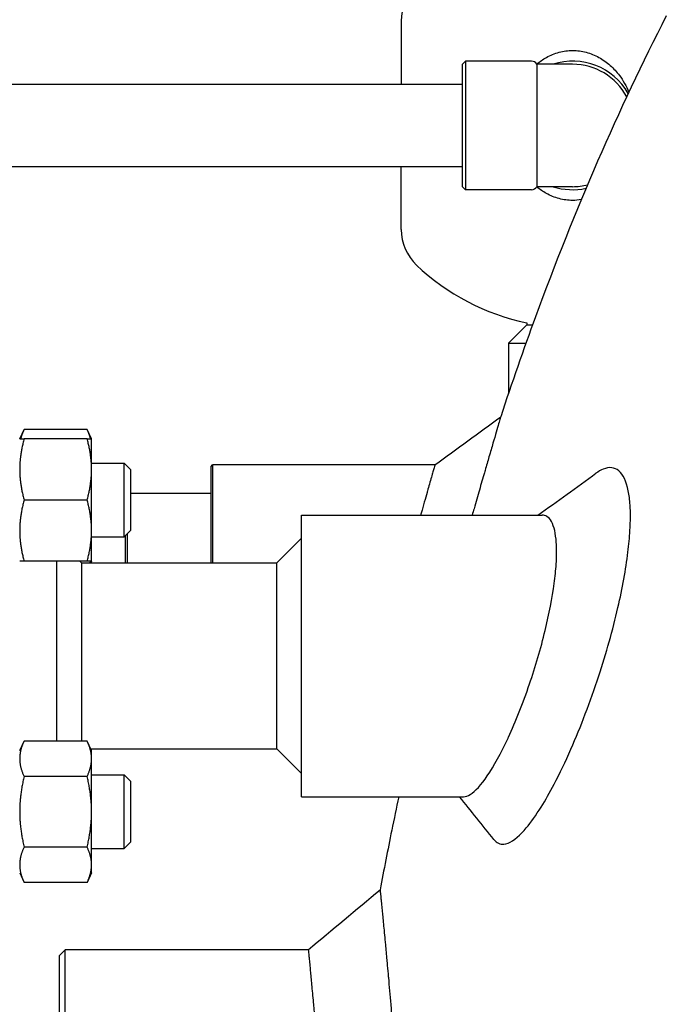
# Model space of a CAD drawing. Header units: inches. Extents: x 5 to 1128, y -85 to 748.
# Tile 295 of 656: x 437.01 to 443.61, y 313.49 to 323.54. Entities that reach past the tile are written whole.
import ezdxf

# ---------------------------------------------------------------- set-up
doc = ezdxf.new("R2010")
doc.units = ezdxf.units.IN
doc.header["$LTSCALE"] = 32
doc.header["$MEASUREMENT"] = 0
doc.layers.add('Visible (ANSI)', color=7, linetype='Continuous', lineweight=30)

msp = doc.modelspace()

# ---------------------------------------------------------------- linework, layer by layer
at = {"layer": 'Visible (ANSI)'}
for p, q in [((440.90792, 323.52426), (440.90792, 322.88117)), ((441.53292, 323.08617), (441.56417, 323.11742)), ((441.53292, 321.83617), (441.53292, 323.08617)), ((441.56417, 323.11742), (441.56417, 321.80492)), ((442.23842, 323.11742), (441.56417, 323.11742)), ((442.29254, 323.08617), (442.29254, 321.83617)), ((442.65792, 323.08617), (442.29254, 323.08617)), ((435.82166, 322.88117), (441.53292, 322.88117)), ((435.82166, 322.04117), (441.53292, 322.04117)), ((440.90792, 321.39808), (440.90792, 322.04117)), ((441.53292, 321.83617), (441.56417, 321.80492)), ((442.23842, 321.80492), (441.56417, 321.80492)), ((442.65792, 321.83617), (442.29254, 321.83617)), ((442.18917, 320.42717), (442.00167, 320.23967)), ((442.18917, 320.44664), (442.18917, 320.42717)), ((442.18917, 320.42717), (442.24907, 320.42717)), ((442.00167, 320.23967), (442.1815, 320.23967)), ((442.00167, 320.23967), (442.00167, 319.72176)), ((437.01116, 319.26216), (437.05624, 319.35885)), ((437.70007, 319.35885), (437.05624, 319.35885)), ((437.74516, 319.26216), (437.70007, 319.35885)), ((437.70007, 319.26216), (437.05624, 319.26216)), ((437.74516, 318.94966), (437.74516, 319.26216)), ((437.74516, 319.01216), (438.07866, 319.01216)), ((437.74516, 318.32466), (437.74516, 318.94966)), ((438.07866, 318.26216), (438.07866, 319.01216)), ((438.14116, 318.94966), (438.07866, 319.01216)), ((438.14116, 318.94966), (438.14116, 318.32466)), ((438.96625, 318.98054), (438.98187, 318.99617)), ((438.96625, 317.99617), (438.96625, 318.98054)), ((438.98187, 318.99617), (438.98187, 317.99617)), ((441.25141, 318.99617), (438.98187, 318.99617)), ((438.96625, 318.70367), (438.14116, 318.70367)), ((437.70007, 318.63716), (437.05624, 318.63716)), ((439.88866, 315.60867), (439.88866, 318.48367)), ((439.88866, 318.48367), (442.34611, 318.48367)), ((437.74516, 318.01216), (437.74516, 318.32466)), ((437.74516, 318.26216), (438.07866, 318.26216)), ((438.14116, 318.32466), (438.07866, 318.26216)), ((438.09166, 317.99617), (438.09166, 318.27516)), ((438.10728, 318.29078), (438.10728, 317.99617)), ((439.63866, 317.99617), (439.88866, 318.24617)), ((437.70007, 318.01216), (437.05624, 318.01216)), ((437.39116, 316.17687), (437.39116, 318.01216)), ((437.64116, 317.99617), (437.62517, 318.01216)), ((437.64116, 317.99617), (439.63866, 317.99617)), ((437.64116, 317.99617), (437.64116, 316.17687)), ((437.74516, 318.01216), (437.7377, 317.99617)), ((439.63866, 316.09617), (439.63866, 317.99617)), ((437.01116, 316.08018), (437.05624, 316.17687)), ((437.70007, 316.17687), (437.05624, 316.17687)), ((437.74516, 316.08018), (437.70007, 316.17687)), ((437.7377, 316.09617), (439.63866, 316.09617)), ((437.74516, 315.99645), (437.74516, 316.08018)), ((439.63866, 316.09617), (439.88866, 315.84617)), ((437.74516, 315.45518), (437.74516, 315.99645)), ((437.74516, 315.83018), (438.07866, 315.83018)), ((438.07866, 315.08018), (438.07866, 315.83018)), ((438.14116, 315.76768), (438.07866, 315.83018)), ((437.70007, 315.81602), (437.05624, 315.81602)), ((438.14116, 315.76768), (438.14116, 315.14268)), ((439.88866, 315.60867), (441.54301, 315.60867)), ((437.74516, 314.91391), (437.74516, 315.45518)), ((438.14116, 315.14268), (438.07866, 315.08018)), ((437.70007, 315.09434), (437.05624, 315.09434)), ((437.74516, 315.08018), (438.07866, 315.08018)), ((437.01116, 314.83018), (437.05624, 314.73349)), ((437.74516, 314.83018), (437.70007, 314.73349)), ((437.74516, 314.83018), (437.74516, 314.91391)), ((437.70007, 314.73349), (437.05624, 314.73349)), ((437.41371, 313.98367), (437.47621, 314.04617)), ((439.95832, 314.04617), (437.47621, 314.04617)), ((437.47621, 298.04617), (437.47621, 314.04616)), ((437.41371, 313.98366), (437.41371, 298.10867))]:
    msp.add_line(p, q, dxfattribs=at)
for centre, radius, start, end in [((441.40792, 323.52426), 0.5, 133.555837, 180), ((442.23842, 323.05492), 0.0625, 30, 90), ((442.65792, 322.46117), 0.65625, 29.938863, 107.75279), ((442.65792, 322.46117), 0.625, 27.909944, 90), ((442.23842, 321.86742), 0.0625, 270, 330), ((442.65792, 322.46117), 0.65625, 252.24721, 282.070596), ((442.65792, 322.46117), 0.625, 270, 284.101738), ((441.40792, 321.39808), 0.5, 180, 226.444163), ((442.65792, 322.71273), 2.31406, 226.444163, 258.312958)]:
    msp.add_arc(centre, radius, start, end, dxfattribs=at)
for points, knots in [([(443.61456, 323.57922), (443.12577, 322.62683), (442.67868, 321.59805), (442.15525, 320.17186), (442.03694, 319.83178), (441.92308, 319.4862)], [0.772346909, 0.772346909, 0.772346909, 0.772346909, 0.937596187, 0.937596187, 0.988165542, 0.988165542, 0.988165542, 0.988165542]), ([(442.29141, 323.08806), (442.32196, 323.1135), (442.35502, 323.13633), (442.43132, 323.17845), (442.47542, 323.19633), (442.56588, 323.22019), (442.61225, 323.22616), (442.70359, 323.22616), (442.74996, 323.22019), (442.84042, 323.19633), (442.88451, 323.17845), (442.96732, 323.13274), (443.00614, 323.10486), (443.07639, 323.04228), (443.10782, 323.00758), (443.1729, 322.92152), (443.20625, 322.8636), (443.23255, 322.80149)], [1.73367856, 1.73367856, 1.73367856, 1.73367856, 2.02697813, 2.02697813, 2.3749846, 2.3749846, 2.72299108, 2.72299108, 3.07099755, 3.07099755, 3.41900402, 3.41900402, 3.7670105, 3.7670105, 4.11501697, 4.11501697, 4.60108153, 4.60108153, 4.60108153, 4.60108153]), ([(442.74656, 321.70361), (442.71705, 321.69866), (442.68734, 321.69618), (442.61225, 321.69618), (442.56588, 321.70215), (442.47542, 321.72601), (442.43132, 321.74389), (442.35502, 321.78601), (442.32196, 321.80884), (442.29141, 321.83428)], [7.94478819, 7.94478819, 7.94478819, 7.94478819, 8.16897323, 8.16897323, 8.5169797, 8.5169797, 8.86498617, 8.86498617, 9.15828574, 9.15828574, 9.15828574, 9.15828574]), ([(441.91785, 319.4684), (441.91438, 319.4566), (441.90916, 319.43884), (441.9024, 319.41582), (441.89564, 319.39281), (441.88721, 319.36408), (441.87746, 319.33076), (441.86769, 319.29741), (441.85636, 319.25868), (441.84403, 319.21645), (441.83169, 319.17418), (441.81793, 319.12697), (441.80338, 319.07695), (441.79084, 319.03383), (441.77744, 318.98766), (441.76359, 318.93985), (441.76133, 318.93207), (441.75907, 318.92424), (441.75679, 318.91637), (441.7405, 318.8601), (441.72315, 318.80006), (441.70562, 318.7392), (441.68798, 318.67798), (441.6695, 318.61367), (441.65094, 318.54893), (441.64476, 318.52738), (441.63852, 318.5056), (441.63225, 318.48367)], [0, 0, 0, 0, 0.022823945, 0.022823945, 0.022823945, 0.045632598, 0.045632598, 0.045632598, 0.068467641, 0.068467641, 0.068467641, 0.091321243, 0.091321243, 0.091321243, 0.111024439, 0.111024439, 0.111024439, 0.114232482, 0.114232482, 0.114232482, 0.137186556, 0.137186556, 0.137186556, 0.160274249, 0.160274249, 0.160274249, 0.167959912, 0.167959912, 0.167959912, 0.167959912]), ([(441.24916, 318.9883), (441.24766, 318.98305), (441.2454, 318.97512), (441.24242, 318.96468), (441.23945, 318.95424), (441.23567, 318.94098), (441.23122, 318.92534), (441.22676, 318.90969), (441.22145, 318.89104), (441.21556, 318.87033), (441.20967, 318.84962), (441.20287, 318.82569), (441.19557, 318.79996), (441.18927, 318.77777), (441.18233, 318.75331), (441.175, 318.72743), (441.17381, 318.72322), (441.1726, 318.71897), (441.17139, 318.71469), (441.16272, 318.68407), (441.15319, 318.65038), (441.14335, 318.61556), (441.13346, 318.58054), (441.12271, 318.54245), (441.11175, 318.50353), (441.1099, 318.49698), (441.10804, 318.49036), (441.10616, 318.48367)], [0, 0, 0, 0, 0.022823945, 0.022823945, 0.022823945, 0.045632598, 0.045632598, 0.045632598, 0.068467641, 0.068467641, 0.068467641, 0.091321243, 0.091321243, 0.091321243, 0.111024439, 0.111024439, 0.111024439, 0.114232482, 0.114232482, 0.114232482, 0.137186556, 0.137186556, 0.137186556, 0.160274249, 0.160274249, 0.160274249, 0.164162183, 0.164162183, 0.164162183, 0.164162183]), ([(442.46985, 315.73777), (442.52662, 315.84586), (442.58385, 315.96535), (442.74062, 316.32179), (442.83768, 316.57577), (443.00028, 317.07221), (443.06727, 317.30906), (443.16648, 317.73823), (443.20147, 317.92901), (443.23265, 318.18144), (443.23954, 318.25537), (443.24646, 318.37342), (443.24793, 318.41963), (443.24813, 318.50673), (443.2469, 318.54759), (443.24075, 318.63934), (443.2346, 318.68764), (443.20616, 318.82877), (443.17355, 318.89708), (443.08624, 318.97262), (443.03178, 318.97804), (442.94629, 318.9428), (442.92154, 318.92848), (442.89599, 318.90982)], [0.95790323, 0.95790323, 0.95790323, 0.95790323, 2.16570182, 2.16570182, 4.30475657, 4.30475657, 6.17009714, 6.17009714, 7.77766373, 7.77766373, 8.49086213, 8.49086213, 8.9863528, 8.9863528, 9.47540383, 9.47540383, 10.15774382, 10.15774382, 11.72260687, 11.72260687, 13.31913804, 13.31913804, 13.93386082, 13.93386082, 13.93386082, 13.93386082]), ([(441.99854, 316.20658), (441.99982, 316.20934), (442.0011, 316.2121), (442.07727, 316.37696), (442.15081, 316.56219), (442.27831, 316.93696), (442.33267, 317.12191), (442.41812, 317.47308), (442.44989, 317.63664), (442.47913, 317.85538), (442.48577, 317.92073), (442.49252, 318.02439), (442.49399, 318.06471), (442.49431, 318.13985), (442.49322, 318.17466), (442.4877, 318.2512), (442.48219, 318.29054), (442.45769, 318.39869), (442.43073, 318.44715), (442.38034, 318.47898), (442.36384, 318.48367), (442.34611, 318.48367)], [1.54591153, 1.54591153, 1.54591153, 1.54591153, 1.57357723, 1.57357723, 3.19101626, 3.19101626, 4.64684685, 4.64684685, 5.99193992, 5.99193992, 6.60835785, 6.60835785, 7.03595775, 7.03595775, 7.45439153, 7.45439153, 8.02765662, 8.02765662, 9.27021751, 9.27021751, 9.80093988, 9.80093988, 9.80093988, 9.80093988]), ([(441.54301, 315.60867), (441.56398, 315.60867), (441.58696, 315.61636), (441.66407, 315.66354), (441.72346, 315.72851), (441.78679, 315.82135)], [21.70071498, 21.70071498, 21.70071498, 21.70071498, 22.37711028, 22.37711028, 23.81216414, 23.81216414, 23.81216414, 23.81216414]), ([(442.18448, 315.29019), (442.233, 315.34783), (442.28388, 315.41939), (442.33624, 315.50324), (442.38011, 315.57349), (442.42484, 315.65204), (442.46985, 315.73777)], [30.73543256, 30.73543256, 30.73543256, 30.73543256, 31.87884849, 31.87884849, 31.87884849, 32.83675172, 32.83675172, 32.83675172, 32.83675172]), ([(440.88213, 315.60867), (440.85784, 315.49463), (440.83399, 315.38024), (440.76951, 315.0643), (440.7298, 314.86204), (440.69141, 314.65859), (440.69138, 314.6584), (440.69134, 314.6582)], [1.1680709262, 1.1680709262, 1.1680709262, 1.1680709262, 1.1832794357, 1.1832794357, 1.2099512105, 1.2099512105, 1.2099770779, 1.2099770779, 1.2099770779, 1.2099770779]), ([(441.8531, 315.17249), (441.88163, 315.13669), (441.91633, 315.1209), (442.01, 315.12979), (442.0725, 315.17007), (442.15546, 315.25672), (442.16987, 315.27283), (442.18448, 315.29019)], [27.47065468, 27.47065468, 27.47065468, 27.47065468, 28.71754492, 28.71754492, 30.39092104, 30.39092104, 30.73543256, 30.73543256, 30.73543256, 30.73543256]), ([(440.69134, 314.6582), (440.69134, 314.6582), (440.69134, 314.6582), (440.69134, 314.6582), (440.69134, 314.65819), (440.69142, 314.65736), (440.69159, 314.65571), (440.69181, 314.65347), (440.69219, 314.64971), (440.69272, 314.64443), (440.69272, 314.6444), (440.69272, 314.64436), (440.69273, 314.64433), (440.69378, 314.63378), (440.69544, 314.61723), (440.69768, 314.59465), (440.6977, 314.59442), (440.69773, 314.59419), (440.69775, 314.59396), (440.69886, 314.58281), (440.70011, 314.57021), (440.7015, 314.55615), (440.70154, 314.55577), (440.70157, 314.55539), (440.70161, 314.555), (440.70364, 314.53452), (440.70596, 314.51097), (440.70857, 314.48436)], [0.9642991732, 0.9642991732, 0.9642991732, 0.9642991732, 0.9643170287, 0.9643170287, 0.9643170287, 0.9685719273, 0.9685719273, 0.9685719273, 0.9743532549, 0.9743532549, 0.9743532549, 0.9743912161, 0.9743912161, 0.9743912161, 0.9858988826, 0.9858988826, 0.9858988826, 0.9860155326, 0.9860155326, 0.9860155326, 0.9916630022, 0.9916630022, 0.9916630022, 0.9918165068, 0.9918165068, 0.9918165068, 1, 1, 1, 1]), ([(440.70857, 314.48436), (440.70959, 314.47404), (440.71064, 314.46326), (440.71174, 314.45202), (440.71182, 314.45124), (440.71189, 314.45046), (440.71197, 314.44968), (440.71389, 314.43), (440.71594, 314.40892), (440.71813, 314.38642), (440.71822, 314.38541), (440.71832, 314.3844), (440.71842, 314.38338), (440.723, 314.33615), (440.72813, 314.28277), (440.73379, 314.22324), (440.73394, 314.22166), (440.73409, 314.22009), (440.73424, 314.2185), (440.73707, 314.18876), (440.74002, 314.1575), (440.7431, 314.12472), (440.74328, 314.1228), (440.74346, 314.12087), (440.74364, 314.11895), (440.74833, 314.06897), (440.75331, 314.01549), (440.75855, 313.95853), (440.76035, 313.93891), (440.76219, 313.91885), (440.76406, 313.89836), (440.76431, 313.89561), (440.76456, 313.89286), (440.76481, 313.8901), (440.76499, 313.88808), (440.76518, 313.88606), (440.76536, 313.88403), (440.76869, 313.84755), (440.77211, 313.8097), (440.77563, 313.77051), (440.77591, 313.76734), (440.7762, 313.76416), (440.77648, 313.76097), (440.78414, 313.67559), (440.79223, 313.58385), (440.8007, 313.48581), (440.80105, 313.48181), (440.80139, 313.4778), (440.80174, 313.47378), (440.80578, 313.42701), (440.80989, 313.37883), (440.81409, 313.32925), (440.81446, 313.32482), (440.81484, 313.32037), (440.81521, 313.31592), (440.82181, 313.23781), (440.82858, 313.15627), (440.8355, 313.07141), (440.83772, 313.04423), (440.83995, 313.01667), (440.8422, 312.98873), (440.84264, 312.98325), (440.84309, 312.97776), (440.84353, 312.97225), (440.8479, 312.91779), (440.85234, 312.86189), (440.85684, 312.80458), (440.8573, 312.79863), (440.85777, 312.79266), (440.85824, 312.78668), (440.86797, 312.66217), (440.87796, 312.53102), (440.88808, 312.39348), (440.88857, 312.38678), (440.88906, 312.38006), (440.88956, 312.37333), (440.89452, 312.30569), (440.89951, 312.23653), (440.90451, 312.16588), (440.90502, 312.15877), (440.90552, 312.15165), (440.90603, 312.14451), (440.90826, 312.1129), (440.9105, 312.081), (440.91273, 312.04881), (440.91813, 311.97124), (440.92353, 311.89199), (440.92893, 311.8111), (440.93176, 311.76863), (440.9346, 311.72559), (440.93745, 311.68201), (440.93797, 311.67395), (440.9385, 311.66587), (440.93902, 311.65778), (440.94396, 311.5818), (440.94889, 311.50425), (440.95381, 311.42519), (440.95432, 311.41692), (440.95484, 311.40863), (440.95535, 311.40033), (440.96562, 311.23444), (440.97582, 311.06197), (440.98578, 310.88359), (440.98625, 310.87527), (440.98671, 310.86693), (440.98718, 310.85859), (440.99189, 310.7737), (440.99656, 310.68748), (441.00116, 310.60002), (441.0016, 310.59166), (441.00204, 310.58328), (441.00247, 310.57489), (441.00927, 310.44487), (441.01591, 310.31213), (441.02235, 310.17697), (441.02496, 310.12205), (441.02755, 310.06657), (441.03011, 310.01056), (441.03052, 310.00157), (441.03093, 309.99257), (441.03134, 309.98355), (441.03551, 309.89176), (441.03959, 309.79855), (441.04358, 309.70398), (441.04396, 309.69488), (441.04434, 309.68578), (441.04472, 309.67666), (441.0469, 309.62466), (441.04904, 309.57225), (441.05115, 309.51946), (441.05719, 309.36846), (441.06296, 309.21427), (441.06836, 309.05814), (441.06863, 309.05057), (441.06889, 309.04299), (441.06915, 309.03541), (441.07271, 308.93186), (441.07611, 308.82738), (441.07935, 308.72209), (441.07956, 308.71532), (441.07977, 308.70854), (441.07998, 308.70175), (441.08488, 308.54097), (441.0894, 308.37834), (441.09348, 308.21432), (441.09352, 308.21268), (441.09356, 308.21104), (441.0936, 308.2094), (441.09376, 308.20328), (441.09391, 308.19715), (441.09406, 308.19101), (441.09532, 308.13971), (441.09655, 308.08818), (441.09773, 308.03644), (441.09787, 308.03041), (441.098, 308.02438), (441.09814, 308.01834), (441.10062, 307.90882), (441.10291, 307.79833), (441.10501, 307.68699), (441.10512, 307.68129), (441.10523, 307.67559), (441.10533, 307.66988), (441.10632, 307.61704), (441.10726, 307.564), (441.10815, 307.51078), (441.10824, 307.50528), (441.10833, 307.49977), (441.10843, 307.49426), (441.11029, 307.38201), (441.11195, 307.26897), (441.1134, 307.15525), (441.11346, 307.15041), (441.11352, 307.14557), (441.11358, 307.14073), (441.11427, 307.08579), (441.11491, 307.0307), (441.1155, 306.97547), (441.11554, 306.97131), (441.11559, 306.96715), (441.11563, 306.96299), (441.11685, 306.84672), (441.11785, 306.72977), (441.11861, 306.61302), (441.11862, 306.61071), (441.11864, 306.6084), (441.11865, 306.60609), (441.11903, 306.54787), (441.11934, 306.48966), (441.1196, 306.43148), (441.11961, 306.43003), (441.11961, 306.42857), (441.11962, 306.42711), (441.12014, 306.30751), (441.12042, 306.18803), (441.12045, 306.06882), (441.12045, 306.06297), (441.12045, 306.05712), (441.12045, 306.05128), (441.12045, 305.99729), (441.12041, 305.94329), (441.12031, 305.88929), (441.12031, 305.88879), (441.12031, 305.88829), (441.12031, 305.88779), (441.12009, 305.76881), (441.11963, 305.64983), (441.11893, 305.53102), (441.11892, 305.52934), (441.11891, 305.52766), (441.1189, 305.52599), (441.11855, 305.46803), (441.11815, 305.41012), (441.11769, 305.35226), (441.11767, 305.35002), (441.11765, 305.34777), (441.11764, 305.34552), (441.11626, 305.17458), (441.11439, 305.00413), (441.11204, 304.83464), (441.11198, 304.83098), (441.11193, 304.82733), (441.11188, 304.82367), (441.11035, 304.71461), (441.10862, 304.60596), (441.1067, 304.49783), (441.10663, 304.49356), (441.10655, 304.4893), (441.10648, 304.48504), (441.10284, 304.28207), (441.09851, 304.08049), (441.0936, 303.88285), (441.0932, 303.86661), (441.09279, 303.85039), (441.09238, 303.83418), (441.09222, 303.82786), (441.09206, 303.82154), (441.0919, 303.81521), (441.08926, 303.71223), (441.08645, 303.60997), (441.0835, 303.50855), (441.08328, 303.50123), (441.08307, 303.49391), (441.08285, 303.4866), (441.07672, 303.27796), (441.06993, 303.07295), (441.06261, 302.87254), (441.06229, 302.86359), (441.06196, 302.85465), (441.06163, 302.84572), (441.05824, 302.75376), (441.05475, 302.66278), (441.05115, 302.57288), (441.05102, 302.56963), (441.05089, 302.56639), (441.05076, 302.56315), (441.05039, 302.5538), (441.05001, 302.54447), (441.04963, 302.53514), (441.04172, 302.33929), (441.03334, 302.14862), (441.02465, 301.96394), (441.02423, 301.95509), (441.02381, 301.94626), (441.0234, 301.93744), (441.02307, 301.93055), (441.02274, 301.92367), (441.02242, 301.91679), (441.01854, 301.83533), (441.01458, 301.75468), (441.01056, 301.67491), (441.01014, 301.66669), (441.00973, 301.65848), (441.00931, 301.65028), (441.00041, 301.47478), (440.99118, 301.30339), (440.98179, 301.13773), (440.98131, 301.12938), (440.98084, 301.12105), (440.98036, 301.11273), (440.97605, 301.03701), (440.9717, 300.96246), (440.96733, 300.88913), (440.96683, 300.88069), (440.96632, 300.87226), (440.96582, 300.86385), (440.9565, 300.70834), (440.94709, 300.55836), (440.9377, 300.41419), (440.93717, 300.40609), (440.93664, 300.398), (440.93611, 300.38994), (440.93373, 300.35348), (440.93134, 300.31741), (440.92896, 300.28171), (440.92687, 300.25031), (440.92477, 300.21916), (440.92267, 300.18825), (440.92216, 300.18064), (440.92164, 300.17305), (440.92112, 300.16547), (440.91833, 300.12439), (440.91553, 300.08375), (440.91274, 300.04355), (440.90599, 299.94652), (440.89926, 299.85208), (440.89258, 299.76036), (440.89208, 299.75351), (440.89158, 299.74667), (440.89108, 299.73985), (440.88658, 299.67823), (440.8821, 299.61785), (440.87765, 299.55874), (440.87716, 299.55223), (440.87667, 299.54573), (440.87618, 299.53924), (440.86673, 299.41393), (440.85744, 299.29441), (440.84839, 299.18091), (440.84794, 299.17522), (440.84749, 299.16955), (440.84704, 299.16389), (440.84313, 299.11497), (440.83927, 299.06718), (440.83547, 299.02053), (440.83504, 299.01533), (440.83462, 299.01015), (440.8342, 299.00498), (440.83378, 298.99984), (440.83336, 298.99472), (440.83294, 298.98961), (440.82421, 298.88304), (440.81573, 298.78189), (440.80756, 298.68629), (440.8072, 298.68208), (440.80684, 298.67788), (440.80648, 298.6737), (440.80264, 298.62889), (440.79888, 298.58532), (440.79519, 298.54299), (440.79486, 298.53916), (440.79452, 298.53535), (440.79419, 298.53154), (440.78806, 298.46135), (440.78215, 298.39461), (440.77648, 298.33135), (440.77497, 298.31453), (440.77348, 298.29795), (440.77201, 298.28162), (440.77173, 298.27856), (440.77146, 298.27551), (440.77118, 298.27247), (440.76921, 298.25064), (440.76727, 298.22925), (440.76536, 298.20831), (440.76399, 298.19321), (440.76263, 298.17834), (440.76129, 298.16371), (440.76105, 298.16107), (440.76081, 298.15845), (440.76057, 298.15584), (440.75988, 298.14828), (440.75919, 298.14079), (440.7585, 298.13336), (440.75259, 298.06906), (440.74701, 298.0092), (440.7418, 297.95379), (440.74163, 297.95198), (440.74146, 297.95017), (440.74129, 297.94836), (440.73845, 297.91822), (440.73573, 297.8894), (440.73311, 297.86193), (440.73297, 297.86044), (440.73283, 297.85895), (440.73269, 297.85747), (440.72729, 297.80079), (440.72239, 297.74986), (440.718, 297.70467), (440.71791, 297.70369), (440.71782, 297.70271), (440.71772, 297.70174), (440.71557, 297.67956), (440.71354, 297.65877), (440.71165, 297.63937), (440.71157, 297.63861), (440.7115, 297.63784), (440.71142, 297.63708), (440.71043, 297.62695), (440.70948, 297.6172), (440.70856, 297.60783), (440.70588, 297.58053), (440.7035, 297.55646), (440.70144, 297.53562), (440.7014, 297.53523), (440.70137, 297.53485), (440.70133, 297.53447), (440.69996, 297.52063), (440.69873, 297.50822), (440.69764, 297.49724), (440.69761, 297.49701), (440.69759, 297.49677), (440.69757, 297.49654), (440.69536, 297.47432), (440.69373, 297.45803), (440.6927, 297.44768), (440.69269, 297.44763), (440.69268, 297.44758), (440.69268, 297.44753), (440.69216, 297.44238), (440.6918, 297.43871), (440.69158, 297.43653), (440.69158, 297.43652), (440.69158, 297.43652), (440.69158, 297.43651), (440.69142, 297.43493), (440.69134, 297.43414), (440.69134, 297.43414)], [0, 0, 0, 0, 0.003172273, 0.003172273, 0.003172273, 0.003391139, 0.003391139, 0.003391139, 0.008912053, 0.008912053, 0.008912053, 0.009159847, 0.009159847, 0.009159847, 0.020688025, 0.020688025, 0.020688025, 0.020992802, 0.020992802, 0.020992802, 0.026720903, 0.026720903, 0.026720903, 0.02705607, 0.02705607, 0.02705607, 0.035741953, 0.035741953, 0.035741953, 0.038733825, 0.038733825, 0.038733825, 0.039134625, 0.039134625, 0.039134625, 0.039427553, 0.039427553, 0.039427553, 0.044703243, 0.044703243, 0.044703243, 0.045129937, 0.045129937, 0.045129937, 0.056559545, 0.056559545, 0.056559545, 0.057025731, 0.057025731, 0.057025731, 0.062450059, 0.062450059, 0.062450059, 0.062934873, 0.062934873, 0.062934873, 0.071438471, 0.071438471, 0.071438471, 0.074161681, 0.074161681, 0.074161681, 0.074695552, 0.074695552, 0.074695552, 0.079974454, 0.079974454, 0.079974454, 0.080522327, 0.080522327, 0.080522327, 0.091931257, 0.091931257, 0.091931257, 0.092487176, 0.092487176, 0.092487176, 0.098072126, 0.098072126, 0.098072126, 0.098634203, 0.098634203, 0.098634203, 0.101122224, 0.101122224, 0.101122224, 0.107117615, 0.107117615, 0.107117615, 0.110266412, 0.110266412, 0.110266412, 0.110848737, 0.110848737, 0.110848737, 0.11631456, 0.11631456, 0.11631456, 0.116886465, 0.116886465, 0.116886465, 0.128309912, 0.128309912, 0.128309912, 0.128842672, 0.128842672, 0.128842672, 0.134262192, 0.134262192, 0.134262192, 0.134780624, 0.134780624, 0.134780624, 0.142815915, 0.142815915, 0.142815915, 0.146081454, 0.146081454, 0.146081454, 0.146605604, 0.146605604, 0.146605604, 0.151940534, 0.151940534, 0.151940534, 0.152453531, 0.152453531, 0.152453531, 0.155378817, 0.155378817, 0.155378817, 0.163744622, 0.163744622, 0.163744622, 0.164150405, 0.164150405, 0.164150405, 0.169691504, 0.169691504, 0.169691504, 0.170048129, 0.170048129, 0.170048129, 0.178501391, 0.178501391, 0.178501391, 0.178585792, 0.178585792, 0.178585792, 0.178901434, 0.178901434, 0.178901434, 0.181541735, 0.181541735, 0.181541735, 0.181849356, 0.181849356, 0.181849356, 0.18743201, 0.18743201, 0.18743201, 0.187717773, 0.187717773, 0.187717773, 0.190365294, 0.190365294, 0.190365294, 0.190639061, 0.190639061, 0.190639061, 0.196219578, 0.196219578, 0.196219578, 0.19645702, 0.19645702, 0.19645702, 0.199151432, 0.199151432, 0.199151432, 0.199354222, 0.199354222, 0.199354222, 0.20502389, 0.20502389, 0.20502389, 0.205136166, 0.205136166, 0.205136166, 0.207963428, 0.207963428, 0.207963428, 0.208034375, 0.208034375, 0.208034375, 0.213846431, 0.213846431, 0.213846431, 0.214131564, 0.214131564, 0.214131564, 0.216764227, 0.216764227, 0.216764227, 0.216788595, 0.216788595, 0.216788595, 0.222588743, 0.222588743, 0.222588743, 0.222670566, 0.222670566, 0.222670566, 0.225499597, 0.225499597, 0.225499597, 0.225609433, 0.225609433, 0.225609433, 0.233968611, 0.233968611, 0.233968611, 0.234148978, 0.234148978, 0.234148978, 0.239529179, 0.239529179, 0.239529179, 0.239741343, 0.239741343, 0.239741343, 0.249844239, 0.249844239, 0.249844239, 0.250674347, 0.250674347, 0.250674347, 0.250998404, 0.250998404, 0.250998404, 0.256278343, 0.256278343, 0.256278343, 0.256659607, 0.256659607, 0.256659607, 0.267534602, 0.267534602, 0.267534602, 0.268020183, 0.268020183, 0.268020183, 0.273020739, 0.273020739, 0.273020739, 0.273201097, 0.273201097, 0.273201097, 0.273721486, 0.273721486, 0.273721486, 0.284650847, 0.284650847, 0.284650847, 0.285174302, 0.285174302, 0.285174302, 0.285583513, 0.285583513, 0.285583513, 0.290430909, 0.290430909, 0.290430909, 0.290930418, 0.290930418, 0.290930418, 0.301618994, 0.301618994, 0.301618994, 0.302157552, 0.302157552, 0.302157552, 0.307060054, 0.307060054, 0.307060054, 0.307624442, 0.307624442, 0.307624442, 0.318060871, 0.318060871, 0.318060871, 0.318647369, 0.318647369, 0.318647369, 0.321298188, 0.321298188, 0.321298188, 0.323629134, 0.323629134, 0.323629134, 0.324202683, 0.324202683, 0.324202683, 0.327312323, 0.327312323, 0.327312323, 0.334817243, 0.334817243, 0.334817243, 0.335377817, 0.335377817, 0.335377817, 0.34044197, 0.34044197, 0.34044197, 0.341000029, 0.341000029, 0.341000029, 0.351787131, 0.351787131, 0.351787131, 0.35232784, 0.35232784, 0.35232784, 0.357002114, 0.357002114, 0.357002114, 0.357522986, 0.357522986, 0.357522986, 0.358040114, 0.358040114, 0.358040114, 0.368821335, 0.368821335, 0.368821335, 0.369295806, 0.369295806, 0.369295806, 0.374374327, 0.374374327, 0.374374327, 0.374833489, 0.374833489, 0.374833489, 0.383299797, 0.383299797, 0.383299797, 0.385551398, 0.385551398, 0.385551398, 0.385973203, 0.385973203, 0.385973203, 0.389000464, 0.389000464, 0.389000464, 0.39118296, 0.39118296, 0.39118296, 0.39157528, 0.39157528, 0.39157528, 0.392708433, 0.392708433, 0.392708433, 0.402513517, 0.402513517, 0.402513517, 0.402834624, 0.402834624, 0.402834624, 0.408198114, 0.408198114, 0.408198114, 0.408488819, 0.408488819, 0.408488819, 0.419610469, 0.419610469, 0.419610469, 0.419850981, 0.419850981, 0.419850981, 0.425340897, 0.425340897, 0.425340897, 0.425557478, 0.425557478, 0.425557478, 0.428442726, 0.428442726, 0.428442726, 0.436853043, 0.436853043, 0.436853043, 0.437007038, 0.437007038, 0.437007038, 0.442625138, 0.442625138, 0.442625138, 0.44274473, 0.44274473, 0.44274473, 0.454177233, 0.454177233, 0.454177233, 0.454232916, 0.454232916, 0.454232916, 0.459957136, 0.459957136, 0.459957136, 0.459980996, 0.459980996, 0.459980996, 0.464151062, 0.464151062, 0.464151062, 0.464151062]), ([(439.95832, 314.04617), (439.95832, 314.04617), (439.9584, 314.04538), (439.95855, 314.04379), (439.95876, 314.04164), (439.95912, 314.03803), (439.95961, 314.03294), (439.95962, 314.03291), (439.95962, 314.03287), (439.95962, 314.03284), (439.96061, 314.02268), (439.96217, 314.00671), (439.96429, 313.98492), (439.96431, 313.9847), (439.96433, 313.98448), (439.96435, 313.98426), (439.96539, 313.97351), (439.96657, 313.96135), (439.96788, 313.9478), (439.96792, 313.94743), (439.96795, 313.94706), (439.96799, 313.94669), (439.96989, 313.92694), (439.97208, 313.90424), (439.97453, 313.87861)], [0.9643170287, 0.9643170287, 0.9643170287, 0.9643170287, 0.9685719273, 0.9685719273, 0.9685719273, 0.9743532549, 0.9743532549, 0.9743532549, 0.9743912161, 0.9743912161, 0.9743912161, 0.9858988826, 0.9858988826, 0.9858988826, 0.9860155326, 0.9860155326, 0.9860155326, 0.9916630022, 0.9916630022, 0.9916630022, 0.9918165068, 0.9918165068, 0.9918165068, 1, 1, 1, 1]), ([(439.97453, 313.87861), (439.97548, 313.86867), (439.97648, 313.85829), (439.97751, 313.84747), (439.97758, 313.84672), (439.97765, 313.84597), (439.97772, 313.84522), (439.97953, 313.82627), (439.98146, 313.80598), (439.9835, 313.78434), (439.9836, 313.78337), (439.98369, 313.7824), (439.98378, 313.78142), (439.98808, 313.73599), (439.99289, 313.68467), (439.9982, 313.62748), (439.99834, 313.62596), (439.99848, 313.62445), (439.99862, 313.62293), (440.00127, 313.59435), (440.00403, 313.56432), (440.00692, 313.53284), (440.00708, 313.531), (440.00725, 313.52915), (440.00742, 313.5273), (440.01181, 313.4793), (440.01647, 313.42796), (440.02137, 313.37327), (440.02306, 313.35443), (440.02478, 313.33519), (440.02652, 313.31554), (440.02676, 313.31291), (440.02699, 313.31027), (440.02723, 313.30762), (440.0274, 313.30569), (440.02757, 313.30375), (440.02774, 313.30181), (440.03085, 313.26683), (440.03404, 313.23059), (440.03732, 313.19308), (440.03759, 313.19005), (440.03785, 313.187), (440.03812, 313.18395), (440.04526, 313.10225), (440.05279, 313.01461), (440.06066, 312.92108), (440.06098, 312.91727), (440.0613, 312.91345), (440.06162, 312.90961), (440.06537, 312.865), (440.06919, 312.81906), (440.07308, 312.7718), (440.07343, 312.76758), (440.07377, 312.76335), (440.07412, 312.7591), (440.08024, 312.68465), (440.08652, 312.60697), (440.09293, 312.52609), (440.09499, 312.50019), (440.09706, 312.47394), (440.09914, 312.44736), (440.09955, 312.44215), (440.09996, 312.43693), (440.10037, 312.43169), (440.10441, 312.3799), (440.10851, 312.32684), (440.11265, 312.2725), (440.11308, 312.26686), (440.11351, 312.26121), (440.11394, 312.25554), (440.12291, 312.13754), (440.13208, 312.0136), (440.14135, 311.88379), (440.1418, 311.87746), (440.14226, 311.87112), (440.14271, 311.86477), (440.14726, 311.80094), (440.15183, 311.73571), (440.15641, 311.66909), (440.15687, 311.66238), (440.15733, 311.65566), (440.1578, 311.64893), (440.15984, 311.61913), (440.16189, 311.58905), (440.16393, 311.55872), (440.16887, 311.48561), (440.1738, 311.41096), (440.17873, 311.33481), (440.18132, 311.29482), (440.18391, 311.25438), (440.18649, 311.2135), (440.18697, 311.20594), (440.18745, 311.19836), (440.18793, 311.19077), (440.19241, 311.11954), (440.19689, 311.04698), (440.20134, 310.97313), (440.20181, 310.9654), (440.20227, 310.95766), (440.20274, 310.94991), (440.21203, 310.795), (440.22122, 310.63448), (440.23019, 310.46866), (440.23061, 310.46093), (440.23103, 310.45319), (440.23145, 310.44543), (440.23569, 310.36653), (440.23989, 310.28643), (440.24402, 310.20519), (440.24442, 310.19742), (440.24481, 310.18963), (440.2452, 310.18184), (440.25131, 310.06106), (440.25728, 309.93775), (440.26307, 309.81204), (440.26542, 309.76095), (440.26775, 309.70943), (440.27004, 309.65746), (440.27041, 309.64912), (440.27078, 309.64077), (440.27114, 309.6324), (440.27487, 309.54728), (440.27852, 309.46104), (440.28206, 309.37395), (440.2824, 309.36558), (440.28274, 309.3572), (440.28308, 309.34881), (440.28501, 309.30095), (440.28691, 309.25283), (440.28878, 309.20444), (440.29412, 309.06606), (440.29919, 308.92552), (440.30396, 308.78303), (440.30419, 308.77612), (440.30442, 308.7692), (440.30465, 308.76228), (440.30778, 308.66778), (440.31078, 308.57243), (440.31363, 308.47629), (440.31382, 308.4701), (440.314, 308.46391), (440.31418, 308.45772), (440.31851, 308.3109), (440.32249, 308.16227), (440.32609, 308.01206), (440.32613, 308.01056), (440.32616, 308.00906), (440.3262, 308.00756), (440.32633, 308.00195), (440.32647, 307.99634), (440.3266, 307.99073), (440.32772, 307.94376), (440.3288, 307.89661), (440.32984, 307.8493), (440.32996, 307.84379), (440.33008, 307.83827), (440.3302, 307.83276), (440.33238, 307.73264), (440.3344, 307.63176), (440.33624, 307.53018), (440.33633, 307.52498), (440.33643, 307.51978), (440.33652, 307.51457), (440.33738, 307.46636), (440.33821, 307.41799), (440.33899, 307.36947), (440.33907, 307.36445), (440.33915, 307.35943), (440.33923, 307.35441), (440.34087, 307.25206), (440.34232, 307.14913), (440.34357, 307.04614), (440.34363, 307.04176), (440.34368, 307.03738), (440.34373, 307.03299), (440.34433, 306.98326), (440.34489, 306.93349), (440.34539, 306.88368), (440.34543, 306.87993), (440.34547, 306.87618), (440.34551, 306.87243), (440.34656, 306.76761), (440.34742, 306.66263), (440.34808, 306.55757), (440.34809, 306.55549), (440.3481, 306.55341), (440.34812, 306.55133), (440.34844, 306.49893), (440.34871, 306.44651), (440.34893, 306.39408), (440.34894, 306.39277), (440.34895, 306.39145), (440.34895, 306.39013), (440.3494, 306.28235), (440.34964, 306.1745), (440.34967, 306.06666), (440.34967, 306.06137), (440.34967, 306.05608), (440.34967, 306.05079), (440.34968, 306.00194), (440.34963, 305.95309), (440.34955, 305.90425), (440.34955, 305.9038), (440.34955, 305.90334), (440.34955, 305.90289), (440.34936, 305.79528), (440.34896, 305.6877), (440.34835, 305.58021), (440.34834, 305.57869), (440.34833, 305.57718), (440.34832, 305.57566), (440.34802, 305.52323), (440.34767, 305.47083), (440.34727, 305.41846), (440.34725, 305.41643), (440.34724, 305.41439), (440.34722, 305.41236), (440.34603, 305.25762), (440.34439, 305.10317), (440.34233, 304.94921), (440.34229, 304.94589), (440.34224, 304.94257), (440.3422, 304.93925), (440.34086, 304.84017), (440.33934, 304.74117), (440.33766, 304.64278), (440.33759, 304.6389), (440.33753, 304.63502), (440.33746, 304.63114), (440.33427, 304.44648), (440.3305, 304.26424), (440.3262, 304.08466), (440.32584, 304.06991), (440.32549, 304.05517), (440.32513, 304.04044), (440.32499, 304.03469), (440.32485, 304.02895), (440.3247, 304.0232), (440.32239, 303.92962), (440.31994, 303.83666), (440.31734, 303.74438), (440.31715, 303.73772), (440.31697, 303.73106), (440.31678, 303.7244), (440.3114, 303.53455), (440.30543, 303.34761), (440.29897, 303.16414), (440.29869, 303.15594), (440.2984, 303.14776), (440.29811, 303.13958), (440.29512, 303.05536), (440.29202, 302.97187), (440.28883, 302.88918), (440.28871, 302.8862), (440.2886, 302.88321), (440.28848, 302.88023), (440.28815, 302.87163), (440.28782, 302.86304), (440.28748, 302.85446), (440.28045, 302.6742), (440.27297, 302.49775), (440.26514, 302.32559), (440.26477, 302.31734), (440.26439, 302.30911), (440.26401, 302.30088), (440.26372, 302.29445), (440.26343, 302.28803), (440.26313, 302.28161), (440.25963, 302.20558), (440.25606, 302.13034), (440.25244, 302.05611), (440.25207, 302.04846), (440.25169, 302.04082), (440.25132, 302.03319), (440.24331, 301.86995), (440.23503, 301.71137), (440.22659, 301.55759), (440.22617, 301.54984), (440.22574, 301.54211), (440.22531, 301.53439), (440.22143, 301.46408), (440.21752, 301.39478), (440.21357, 301.32651), (440.21312, 301.31865), (440.21267, 301.31081), (440.21221, 301.30297), (440.20381, 301.15815), (440.19529, 301.01797), (440.18673, 300.88258), (440.18625, 300.87497), (440.18577, 300.86738), (440.18529, 300.8598), (440.18311, 300.82555), (440.18094, 300.7916), (440.17876, 300.75797), (440.17685, 300.72839), (440.17493, 300.69905), (440.17302, 300.66993), (440.17254, 300.66276), (440.17207, 300.65561), (440.1716, 300.64848), (440.16904, 300.60978), (440.16649, 300.5715), (440.16393, 300.53362), (440.15777, 300.44222), (440.15161, 300.35323), (440.14549, 300.26672), (440.14503, 300.26026), (440.14457, 300.25381), (440.14412, 300.24737), (440.13999, 300.18924), (440.13588, 300.13224), (440.1318, 300.07639), (440.13135, 300.07023), (440.1309, 300.06409), (440.13045, 300.05797), (440.12177, 299.93953), (440.11322, 299.82631), (440.10487, 299.71849), (440.10445, 299.71308), (440.10403, 299.70769), (440.10361, 299.70231), (440.1, 299.65583), (440.09643, 299.61035), (440.0929, 299.56587), (440.09251, 299.56092), (440.09212, 299.55597), (440.09173, 299.55104), (440.09134, 299.54614), (440.09095, 299.54126), (440.09056, 299.53639), (440.08247, 299.43482), (440.0746, 299.33846), (440.06702, 299.24732), (440.06669, 299.24331), (440.06635, 299.23931), (440.06602, 299.23532), (440.06246, 299.19261), (440.05896, 299.15106), (440.05554, 299.11067), (440.05523, 299.10701), (440.05492, 299.10337), (440.05461, 299.09974), (440.04891, 299.03275), (440.04341, 298.969), (440.03813, 298.90847), (440.03672, 298.89237), (440.03533, 298.8765), (440.03396, 298.86086), (440.0337, 298.85793), (440.03344, 298.85501), (440.03319, 298.85209), (440.03135, 298.83118), (440.02953, 298.81068), (440.02775, 298.79059), (440.02646, 298.77611), (440.02519, 298.76184), (440.02394, 298.74779), (440.02371, 298.74526), (440.02349, 298.74274), (440.02326, 298.74023), (440.02262, 298.73297), (440.02197, 298.72577), (440.02133, 298.71863), (440.01579, 298.65685), (440.01057, 298.59932), (440.00569, 298.54609), (440.00553, 298.54434), (440.00537, 298.54261), (440.00521, 298.54087), (440.00255, 298.5119), (439.99999, 298.48422), (439.99754, 298.45782), (439.99741, 298.45639), (439.99728, 298.45496), (439.99715, 298.45354), (439.99209, 298.39908), (439.98749, 298.35015), (439.98338, 298.30672), (439.9833, 298.30578), (439.98321, 298.30485), (439.98312, 298.30391), (439.9811, 298.2826), (439.9792, 298.26261), (439.97742, 298.24395), (439.97735, 298.24321), (439.97728, 298.24248), (439.97721, 298.24175), (439.97628, 298.23199), (439.97538, 298.22261), (439.97452, 298.21359), (439.972, 298.18729), (439.96977, 298.1641), (439.96783, 298.144), (439.96779, 298.14364), (439.96776, 298.14327), (439.96772, 298.1429), (439.96643, 298.12955), (439.96527, 298.11759), (439.96425, 298.107), (439.96422, 298.10678), (439.9642, 298.10655), (439.96418, 298.10633), (439.9621, 298.08491), (439.96057, 298.06921), (439.9596, 298.05923), (439.95959, 298.05918), (439.95959, 298.05913), (439.95958, 298.05908), (439.9591, 298.05411), (439.95875, 298.05058), (439.95855, 298.04848), (439.95855, 298.04847), (439.95854, 298.04846), (439.95854, 298.04845), (439.95839, 298.04693), (439.95832, 298.04617), (439.95832, 298.04617)], [0, 0, 0, 0, 0.003172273, 0.003172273, 0.003172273, 0.003391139, 0.003391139, 0.003391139, 0.008912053, 0.008912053, 0.008912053, 0.009159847, 0.009159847, 0.009159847, 0.020688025, 0.020688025, 0.020688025, 0.020992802, 0.020992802, 0.020992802, 0.026720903, 0.026720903, 0.026720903, 0.02705607, 0.02705607, 0.02705607, 0.035741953, 0.035741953, 0.035741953, 0.038733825, 0.038733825, 0.038733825, 0.039134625, 0.039134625, 0.039134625, 0.039427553, 0.039427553, 0.039427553, 0.044703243, 0.044703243, 0.044703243, 0.045129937, 0.045129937, 0.045129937, 0.056559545, 0.056559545, 0.056559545, 0.057025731, 0.057025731, 0.057025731, 0.062450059, 0.062450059, 0.062450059, 0.062934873, 0.062934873, 0.062934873, 0.071438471, 0.071438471, 0.071438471, 0.074161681, 0.074161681, 0.074161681, 0.074695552, 0.074695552, 0.074695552, 0.079974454, 0.079974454, 0.079974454, 0.080522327, 0.080522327, 0.080522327, 0.091931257, 0.091931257, 0.091931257, 0.092487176, 0.092487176, 0.092487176, 0.098072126, 0.098072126, 0.098072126, 0.098634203, 0.098634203, 0.098634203, 0.101122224, 0.101122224, 0.101122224, 0.107117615, 0.107117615, 0.107117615, 0.110266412, 0.110266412, 0.110266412, 0.110848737, 0.110848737, 0.110848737, 0.11631456, 0.11631456, 0.11631456, 0.116886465, 0.116886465, 0.116886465, 0.128309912, 0.128309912, 0.128309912, 0.128842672, 0.128842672, 0.128842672, 0.134262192, 0.134262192, 0.134262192, 0.134780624, 0.134780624, 0.134780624, 0.142815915, 0.142815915, 0.142815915, 0.146081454, 0.146081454, 0.146081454, 0.146605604, 0.146605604, 0.146605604, 0.151940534, 0.151940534, 0.151940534, 0.152453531, 0.152453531, 0.152453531, 0.155378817, 0.155378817, 0.155378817, 0.163744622, 0.163744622, 0.163744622, 0.164150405, 0.164150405, 0.164150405, 0.169691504, 0.169691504, 0.169691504, 0.170048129, 0.170048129, 0.170048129, 0.178501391, 0.178501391, 0.178501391, 0.178585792, 0.178585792, 0.178585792, 0.178901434, 0.178901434, 0.178901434, 0.181541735, 0.181541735, 0.181541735, 0.181849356, 0.181849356, 0.181849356, 0.18743201, 0.18743201, 0.18743201, 0.187717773, 0.187717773, 0.187717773, 0.190365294, 0.190365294, 0.190365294, 0.190639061, 0.190639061, 0.190639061, 0.196219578, 0.196219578, 0.196219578, 0.19645702, 0.19645702, 0.19645702, 0.199151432, 0.199151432, 0.199151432, 0.199354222, 0.199354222, 0.199354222, 0.20502389, 0.20502389, 0.20502389, 0.205136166, 0.205136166, 0.205136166, 0.207963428, 0.207963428, 0.207963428, 0.208034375, 0.208034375, 0.208034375, 0.213846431, 0.213846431, 0.213846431, 0.214131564, 0.214131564, 0.214131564, 0.216764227, 0.216764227, 0.216764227, 0.216788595, 0.216788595, 0.216788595, 0.222588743, 0.222588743, 0.222588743, 0.222670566, 0.222670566, 0.222670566, 0.225499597, 0.225499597, 0.225499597, 0.225609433, 0.225609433, 0.225609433, 0.233968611, 0.233968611, 0.233968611, 0.234148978, 0.234148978, 0.234148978, 0.239529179, 0.239529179, 0.239529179, 0.239741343, 0.239741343, 0.239741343, 0.249844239, 0.249844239, 0.249844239, 0.250674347, 0.250674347, 0.250674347, 0.250998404, 0.250998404, 0.250998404, 0.256278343, 0.256278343, 0.256278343, 0.256659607, 0.256659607, 0.256659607, 0.267534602, 0.267534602, 0.267534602, 0.268020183, 0.268020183, 0.268020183, 0.273020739, 0.273020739, 0.273020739, 0.273201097, 0.273201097, 0.273201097, 0.273721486, 0.273721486, 0.273721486, 0.284650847, 0.284650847, 0.284650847, 0.285174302, 0.285174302, 0.285174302, 0.285583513, 0.285583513, 0.285583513, 0.290430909, 0.290430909, 0.290430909, 0.290930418, 0.290930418, 0.290930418, 0.301618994, 0.301618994, 0.301618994, 0.302157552, 0.302157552, 0.302157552, 0.307060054, 0.307060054, 0.307060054, 0.307624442, 0.307624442, 0.307624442, 0.318060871, 0.318060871, 0.318060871, 0.318647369, 0.318647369, 0.318647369, 0.321298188, 0.321298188, 0.321298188, 0.323629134, 0.323629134, 0.323629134, 0.324202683, 0.324202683, 0.324202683, 0.327312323, 0.327312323, 0.327312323, 0.334817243, 0.334817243, 0.334817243, 0.335377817, 0.335377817, 0.335377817, 0.34044197, 0.34044197, 0.34044197, 0.341000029, 0.341000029, 0.341000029, 0.351787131, 0.351787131, 0.351787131, 0.35232784, 0.35232784, 0.35232784, 0.357002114, 0.357002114, 0.357002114, 0.357522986, 0.357522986, 0.357522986, 0.358040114, 0.358040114, 0.358040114, 0.368821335, 0.368821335, 0.368821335, 0.369295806, 0.369295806, 0.369295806, 0.374374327, 0.374374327, 0.374374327, 0.374833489, 0.374833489, 0.374833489, 0.383299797, 0.383299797, 0.383299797, 0.385551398, 0.385551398, 0.385551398, 0.385973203, 0.385973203, 0.385973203, 0.389000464, 0.389000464, 0.389000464, 0.39118296, 0.39118296, 0.39118296, 0.39157528, 0.39157528, 0.39157528, 0.392708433, 0.392708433, 0.392708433, 0.402513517, 0.402513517, 0.402513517, 0.402834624, 0.402834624, 0.402834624, 0.408198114, 0.408198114, 0.408198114, 0.408488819, 0.408488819, 0.408488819, 0.419610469, 0.419610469, 0.419610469, 0.419850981, 0.419850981, 0.419850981, 0.425340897, 0.425340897, 0.425340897, 0.425557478, 0.425557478, 0.425557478, 0.428442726, 0.428442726, 0.428442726, 0.436853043, 0.436853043, 0.436853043, 0.437007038, 0.437007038, 0.437007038, 0.442625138, 0.442625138, 0.442625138, 0.44274473, 0.44274473, 0.44274473, 0.454177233, 0.454177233, 0.454177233, 0.454232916, 0.454232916, 0.454232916, 0.459957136, 0.459957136, 0.459957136, 0.459980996, 0.459980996, 0.459980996, 0.464151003, 0.464151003, 0.464151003, 0.464151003])]:
    msp.add_open_spline(points, degree=3, knots=knots, dxfattribs=at)
for points in [[(441.25141, 318.99617), (441.47531, 319.15949), (441.69917, 319.32288), (441.92308, 319.4862)], [(441.92308, 319.4862), (441.92308, 319.4862), (441.92131, 319.48018), (441.91785, 319.4684)], [(441.25141, 318.99617), (441.25141, 318.99617), (441.25065, 318.99354), (441.24916, 318.9883)], [(442.30296, 318.48367), (442.50229, 318.62367), (442.69957, 318.76641), (442.89598, 318.90981)], [(441.78679, 315.82135), (441.85501, 315.92137), (441.92696, 316.05249), (441.99854, 316.20658)], [(441.8531, 315.17249), (441.73681, 315.31837), (441.62038, 315.4638), (441.5038, 315.60867)], [(439.95832, 314.04617), (440.20266, 314.25018), (440.447, 314.45418), (440.69134, 314.6582)]]:
    msp.add_open_spline(points, degree=3, dxfattribs=at)
for points, weights in [([(437.05624, 319.35885), (437.03247, 319.30787), (437.02144, 319.26216)], [1, 1.01965956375, 1.01895290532]), ([(437.73488, 319.26216), (437.72384, 319.30787), (437.70007, 319.35885)], [1.01895290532, 1.01965956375, 1]), ([(437.01116, 319.26216), (437.01116, 319.26216), (437.05624, 319.26216)], [1, 1.0379548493, 1]), ([(437.05624, 319.26216), (437.01116, 319.09469), (437.01116, 318.94966)], [1, 1.0379548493, 1]), ([(437.74516, 318.94966), (437.74516, 319.09469), (437.70007, 319.26216)], [1, 1.0379548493, 1]), ([(437.70007, 319.26216), (437.74516, 319.26216), (437.74516, 319.26216)], [1, 1.0379548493, 1]), ([(437.01116, 318.94966), (437.01116, 318.80463), (437.05624, 318.63716)], [1, 1.0379548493, 1]), ([(437.70007, 318.63716), (437.74516, 318.80463), (437.74516, 318.94966)], [1, 1.0379548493, 1]), ([(437.05624, 318.63716), (437.01116, 318.46969), (437.01116, 318.32466)], [1, 1.0379548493, 1]), ([(437.74516, 318.32466), (437.74516, 318.46969), (437.70007, 318.63716)], [1, 1.0379548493, 1]), ([(437.01116, 318.32466), (437.01116, 318.17963), (437.05624, 318.01216)], [1, 1.0379548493, 1]), ([(437.70007, 318.01216), (437.74516, 318.17963), (437.74516, 318.32466)], [1, 1.0379548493, 1]), ([(437.05624, 318.01216), (437.01116, 318.01216), (437.01116, 318.01216)], [1, 1.0379548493, 1]), ([(437.74516, 318.01216), (437.74516, 318.01216), (437.70007, 318.01216)], [1, 1.0379548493, 1]), ([(437.73068, 317.99617), (437.73296, 318.00422), (437.73488, 318.01216)], [1.01858442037, 1.01907558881, 1.01895290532]), ([(437.05624, 316.17687), (437.01116, 316.08018), (437.01116, 315.99645)], [1, 1.0379548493, 1]), ([(437.74516, 315.99645), (437.74516, 316.08018), (437.70007, 316.17687)], [1, 1.0379548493, 1]), ([(437.01116, 315.99645), (437.01116, 315.91271), (437.05624, 315.81602)], [1, 1.0379548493, 1]), ([(437.70007, 315.81602), (437.74516, 315.91271), (437.74516, 315.99645)], [1, 1.0379548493, 1]), ([(437.05624, 315.81602), (437.01116, 315.62265), (437.01116, 315.45518)], [1, 1.0379548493, 1]), ([(437.74516, 315.45518), (437.74516, 315.62265), (437.70007, 315.81602)], [1, 1.0379548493, 1]), ([(437.01116, 315.45518), (437.01116, 315.28771), (437.05624, 315.09434)], [1, 1.0379548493, 1]), ([(437.70007, 315.09434), (437.74516, 315.28771), (437.74516, 315.45518)], [1, 1.0379548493, 1]), ([(437.05624, 315.09434), (437.01116, 314.99765), (437.01116, 314.91391)], [1, 1.0379548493, 1]), ([(437.74516, 314.91391), (437.74516, 314.99765), (437.70007, 315.09434)], [1, 1.0379548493, 1]), ([(437.01116, 314.91391), (437.01116, 314.83018), (437.05624, 314.73349)], [1, 1.0379548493, 1]), ([(437.70007, 314.73349), (437.74516, 314.83018), (437.74516, 314.91391)], [1, 1.0379548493, 1])]:
    msp.add_rational_spline(points, weights, degree=2, dxfattribs=at)

doc.saveas('drawing.dxf')
